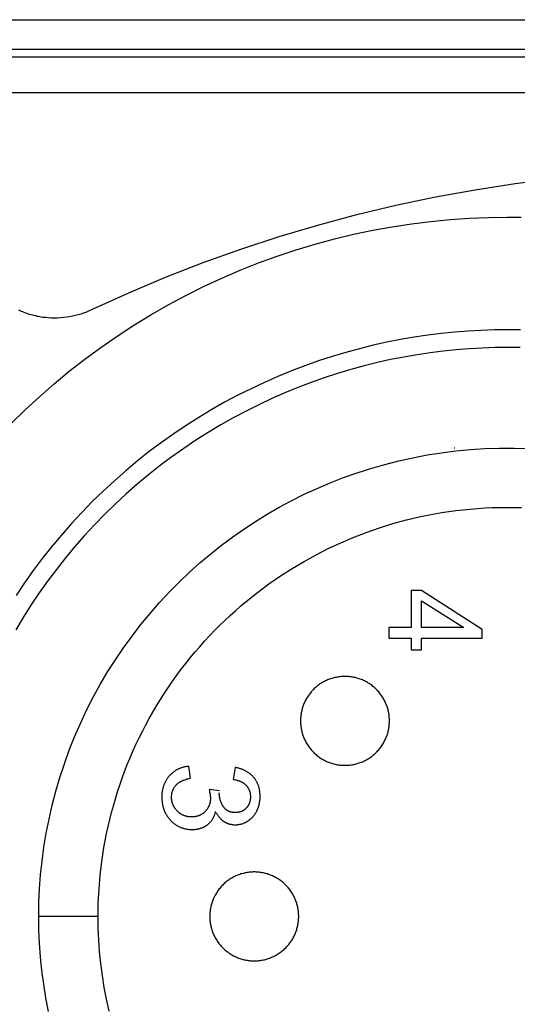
# Model space of a CAD drawing. Header units: millimetres. Extents: x -2637 to -1637, y 678 to 1678.
# Tile 295 of 348: x -2002 to -1994, y 1427 to 1443. Entities that reach past the tile are written whole.
import ezdxf

# ---------------------------------------------------------------- set-up
doc = ezdxf.new("R2010")
doc.units = ezdxf.units.MM
doc.layers.add('Make2D$B.SHOW mini', color=7, linetype='Continuous', true_color=0x000000)

msp = doc.modelspace()

# ---------------------------------------------------------------- linework, layer by layer
at = {"layer": 'Make2D$B.SHOW mini', "color": 18, "lineweight": -3, "true_color": 0x000000}
for points in [[(-2007.717, 1443.289), (-1980.217, 1443.289)], [(-2007.717, 1442.789), (-1980.217, 1442.789)], [(-1980.217, 1442.656), (-2007.717, 1442.656)], [(-1981.017, 1442.056), (-2006.917, 1442.056)], [(-2000.967, 1438.401), (-2000.354, 1438.68), (-1999.732, 1438.943), (-1999.101, 1439.189), (-1998.463, 1439.418), (-1997.818, 1439.63), (-1997.166, 1439.824), (-1996.509, 1440), (-1995.847, 1440.159), (-1995.181, 1440.298), (-1994.512, 1440.419), (-1993.839, 1440.522), (-1993.165, 1440.606), (-1992.491, 1440.671), (-1991.815, 1440.717), (-1991.141, 1440.745), (-1990.467, 1440.754)], [(-2002.338, 1436.473), (-2002.103, 1436.703), (-2001.861, 1436.927), (-2001.612, 1437.145), (-2001.356, 1437.356), (-2001.094, 1437.561), (-2000.825, 1437.759), (-2000.549, 1437.95), (-2000.268, 1438.133), (-1999.981, 1438.308), (-1999.69, 1438.476), (-1999.393, 1438.635), (-1999.091, 1438.785), (-1998.786, 1438.927), (-1998.476, 1439.061), (-1998.164, 1439.185), (-1997.848, 1439.3), (-1997.529, 1439.406), (-1997.209, 1439.502), (-1996.886, 1439.589), (-1996.562, 1439.667), (-1996.237, 1439.736), (-1995.912, 1439.795), (-1995.586, 1439.844), (-1995.26, 1439.885), (-1994.935, 1439.916), (-1994.611, 1439.938), (-1994.288, 1439.952), (-1993.967, 1439.956)], [(-1993.967, 1439.956), (-1993.737, 1439.954)], [(-2002.211, 1438.393), (-2002.189, 1438.382), (-2002.166, 1438.372), (-2002.143, 1438.362), (-2002.12, 1438.353), (-2002.096, 1438.344), (-2002.073, 1438.335), (-2002.049, 1438.327), (-2002.025, 1438.32), (-2002.001, 1438.312), (-2001.977, 1438.306), (-2001.952, 1438.3), (-2001.928, 1438.294), (-2001.903, 1438.288), (-2001.879, 1438.284), (-2001.854, 1438.279), (-2001.829, 1438.275), (-2001.804, 1438.271), (-2001.779, 1438.268), (-2001.754, 1438.266), (-2001.704, 1438.261), (-2001.654, 1438.259), (-2001.604, 1438.258), (-2001.553, 1438.259), (-2001.503, 1438.262), (-2001.453, 1438.266), (-2001.403, 1438.272), (-2001.353, 1438.28), (-2001.304, 1438.289), (-2001.255, 1438.3), (-2001.206, 1438.312), (-2001.158, 1438.326), (-2001.109, 1438.342), (-2001.062, 1438.36), (-2001.038, 1438.369), (-2001.014, 1438.379), (-2000.967, 1438.401)], [(-1993.748, 1438.054), (-1993.967, 1438.056), (-1994.187, 1438.054), (-1994.409, 1438.046), (-1994.632, 1438.034), (-1994.857, 1438.016), (-1995.083, 1437.993), (-1995.311, 1437.964), (-1995.539, 1437.93), (-1995.769, 1437.891), (-1995.999, 1437.845), (-1996.229, 1437.794), (-1996.46, 1437.737), (-1996.691, 1437.674), (-1996.922, 1437.605), (-1997.153, 1437.53), (-1997.382, 1437.448), (-1997.611, 1437.361), (-1997.839, 1437.267), (-1998.066, 1437.168), (-1998.291, 1437.062), (-1998.514, 1436.95), (-1998.736, 1436.832), (-1998.954, 1436.708), (-1999.171, 1436.578), (-1999.385, 1436.442), (-1999.595, 1436.301), (-1999.803, 1436.153), (-2000.007, 1436), (-2000.207, 1435.842), (-2000.404, 1435.678), (-2000.596, 1435.509), (-2000.784, 1435.335), (-2000.968, 1435.156), (-2001.146, 1434.973), (-2001.32, 1434.785), (-2001.489, 1434.592), (-2001.653, 1434.396), (-2001.812, 1434.196), (-2001.965, 1433.992), (-2002.112, 1433.784), (-2002.254, 1433.573)], [(-1993.754, 1437.754), (-1993.967, 1437.756), (-1994.18, 1437.754), (-1994.395, 1437.746), (-1994.612, 1437.734), (-1994.83, 1437.717), (-1995.049, 1437.695), (-1995.27, 1437.667), (-1995.492, 1437.634), (-1995.714, 1437.596), (-1995.937, 1437.552), (-1996.161, 1437.502), (-1996.385, 1437.447), (-1996.609, 1437.385), (-1996.833, 1437.318), (-1997.056, 1437.246), (-1997.279, 1437.167), (-1997.501, 1437.082), (-1997.722, 1436.991), (-1997.942, 1436.895), (-1998.16, 1436.792), (-1998.376, 1436.684), (-1998.591, 1436.569), (-1998.803, 1436.449), (-1999.013, 1436.323), (-1999.22, 1436.191), (-1999.425, 1436.054), (-1999.626, 1435.911), (-1999.824, 1435.763), (-2000.018, 1435.609), (-2000.209, 1435.45), (-2000.395, 1435.286), (-2000.578, 1435.118), (-2000.755, 1434.944), (-2000.929, 1434.766), (-2001.098, 1434.584), (-2001.261, 1434.397), (-2001.42, 1434.207), (-2001.574, 1434.013), (-2001.722, 1433.815), (-2001.865, 1433.614), (-2002.002, 1433.409), (-2002.134, 1433.202), (-2002.26, 1432.992)], [(-2001.871, 1428.156), (-2001.867, 1428.388), (-2001.857, 1428.621), (-2001.84, 1428.856), (-2001.815, 1429.091), (-2001.784, 1429.327), (-2001.745, 1429.562), (-2001.698, 1429.798), (-2001.645, 1430.033), (-2001.583, 1430.268), (-2001.515, 1430.501), (-2001.439, 1430.732), (-2001.356, 1430.962), (-2001.266, 1431.189), (-2001.168, 1431.414), (-2001.064, 1431.636), (-2000.952, 1431.854), (-2000.834, 1432.069), (-2000.709, 1432.281), (-2000.578, 1432.488), (-2000.441, 1432.69), (-2000.298, 1432.888), (-2000.149, 1433.081), (-1999.995, 1433.268), (-1999.835, 1433.451), (-1999.671, 1433.627), (-1999.502, 1433.798), (-1999.329, 1433.963), (-1999.152, 1434.121), (-1998.971, 1434.274), (-1998.787, 1434.42), (-1998.6, 1434.56), (-1998.41, 1434.693), (-1998.216, 1434.82), (-1998.017, 1434.943), (-1997.814, 1435.06), (-1997.605, 1435.172), (-1997.393, 1435.279), (-1997.176, 1435.379), (-1996.955, 1435.473), (-1996.73, 1435.561), (-1996.502, 1435.642), (-1996.271, 1435.716), (-1996.036, 1435.784), (-1995.8, 1435.844), (-1995.561, 1435.897), (-1995.32, 1435.943), (-1995.078, 1435.981), (-1994.835, 1436.012), (-1994.59, 1436.035), (-1994.346, 1436.05), (-1994.101, 1436.058), (-1993.856, 1436.059), (-1993.612, 1436.051)], [(-1994.852, 1436.058), (-1994.867, 1436.056)], [(-1994.365, 1436.096), (-1994.367, 1436.096)], [(-2000.871, 1428.156), (-2000.867, 1428.386), (-2000.855, 1428.618), (-2000.836, 1428.851), (-2000.808, 1429.085), (-2000.772, 1429.32), (-2000.728, 1429.555), (-2000.675, 1429.789), (-2000.645, 1429.907), (-2000.613, 1430.023), (-2000.579, 1430.14), (-2000.543, 1430.256), (-2000.505, 1430.372), (-2000.465, 1430.488), (-2000.423, 1430.603), (-2000.378, 1430.717), (-2000.331, 1430.831), (-2000.283, 1430.944), (-2000.232, 1431.056), (-2000.179, 1431.168), (-2000.124, 1431.279), (-2000.067, 1431.388), (-2000.008, 1431.497), (-1999.948, 1431.605), (-1999.885, 1431.712), (-1999.82, 1431.817), (-1999.753, 1431.921), (-1999.685, 1432.025), (-1999.615, 1432.127), (-1999.543, 1432.227), (-1999.469, 1432.326), (-1999.393, 1432.424), (-1999.316, 1432.52), (-1999.237, 1432.615), (-1999.157, 1432.708), (-1999.075, 1432.8), (-1998.992, 1432.89), (-1998.907, 1432.979), (-1998.821, 1433.065), (-1998.733, 1433.15), (-1998.644, 1433.234), (-1998.554, 1433.315), (-1998.463, 1433.395), (-1998.371, 1433.473), (-1998.183, 1433.623), (-1997.991, 1433.766), (-1997.795, 1433.901), (-1997.597, 1434.028), (-1997.396, 1434.148), (-1997.193, 1434.26), (-1996.988, 1434.364), (-1996.779, 1434.461), (-1996.566, 1434.552), (-1996.348, 1434.636), (-1996.125, 1434.714), (-1995.898, 1434.784), (-1995.667, 1434.847), (-1995.433, 1434.902), (-1995.315, 1434.927), (-1995.196, 1434.949), (-1995.076, 1434.97), (-1994.956, 1434.988), (-1994.835, 1435.005), (-1994.713, 1435.019), (-1994.591, 1435.031), (-1994.469, 1435.041), (-1994.346, 1435.049), (-1994.223, 1435.055), (-1994.1, 1435.058), (-1993.977, 1435.059), (-1993.853, 1435.059), (-1993.73, 1435.055)], [(-1995.414, 1433.656), (-1995.591, 1433.656)], [(-1995.591, 1433.656), (-1995.591, 1433.029)], [(-1994.395, 1432.996), (-1995.414, 1433.656)], [(-1995.414, 1433.481), (-1994.705, 1433.029)], [(-1995.414, 1433.029), (-1995.414, 1433.481)], [(-1995.591, 1433.029), (-1995.967, 1433.029)], [(-1995.967, 1433.029), (-1995.967, 1432.851)], [(-1994.705, 1433.029), (-1995.414, 1433.029)], [(-1994.395, 1432.851), (-1994.395, 1432.996)], [(-1995.967, 1432.851), (-1995.591, 1432.851)], [(-1995.591, 1432.851), (-1995.591, 1432.656)], [(-1995.414, 1432.656), (-1995.414, 1432.851)], [(-1995.414, 1432.851), (-1994.395, 1432.851)], [(-1995.591, 1432.656), (-1995.414, 1432.656)], [(-1995.957, 1431.456), (-1995.957, 1431.473), (-1995.958, 1431.489), (-1995.959, 1431.506), (-1995.96, 1431.523), (-1995.962, 1431.541), (-1995.964, 1431.558), (-1995.967, 1431.575), (-1995.97, 1431.592), (-1995.973, 1431.61), (-1995.977, 1431.627), (-1995.981, 1431.645), (-1995.986, 1431.662), (-1995.991, 1431.68), (-1995.997, 1431.697), (-1996.003, 1431.715), (-1996.01, 1431.732), (-1996.017, 1431.749), (-1996.025, 1431.767), (-1996.033, 1431.784), (-1996.041, 1431.8), (-1996.05, 1431.817), (-1996.059, 1431.834), (-1996.069, 1431.85), (-1996.08, 1431.866), (-1996.09, 1431.882), (-1996.101, 1431.898), (-1996.113, 1431.914), (-1996.125, 1431.929), (-1996.137, 1431.944), (-1996.15, 1431.958), (-1996.163, 1431.972), (-1996.177, 1431.986), (-1996.191, 1432), (-1996.205, 1432.013), (-1996.22, 1432.026), (-1996.235, 1432.038), (-1996.25, 1432.05), (-1996.265, 1432.062), (-1996.281, 1432.073), (-1996.297, 1432.084), (-1996.313, 1432.094), (-1996.329, 1432.104), (-1996.346, 1432.113), (-1996.363, 1432.122), (-1996.38, 1432.131), (-1996.397, 1432.139), (-1996.414, 1432.146), (-1996.431, 1432.153), (-1996.449, 1432.16), (-1996.466, 1432.166), (-1996.483, 1432.172), (-1996.501, 1432.177), (-1996.518, 1432.182), (-1996.536, 1432.186), (-1996.553, 1432.19), (-1996.571, 1432.193), (-1996.588, 1432.196), (-1996.605, 1432.199), (-1996.623, 1432.201), (-1996.64, 1432.203), (-1996.657, 1432.204), (-1996.674, 1432.205), (-1996.691, 1432.206), (-1996.707, 1432.206), (-1996.724, 1432.206), (-1996.741, 1432.205), (-1996.758, 1432.204), (-1996.775, 1432.203), (-1996.792, 1432.201), (-1996.809, 1432.199), (-1996.826, 1432.196), (-1996.844, 1432.193), (-1996.861, 1432.19), (-1996.879, 1432.186), (-1996.896, 1432.182), (-1996.914, 1432.177), (-1996.931, 1432.172), (-1996.949, 1432.166), (-1996.966, 1432.16), (-1996.983, 1432.153), (-1997.001, 1432.146), (-1997.018, 1432.139), (-1997.035, 1432.131), (-1997.052, 1432.122), (-1997.068, 1432.113), (-1997.085, 1432.104), (-1997.101, 1432.094), (-1997.118, 1432.084), (-1997.134, 1432.073), (-1997.149, 1432.062), (-1997.165, 1432.05), (-1997.18, 1432.038), (-1997.195, 1432.026), (-1997.209, 1432.013), (-1997.224, 1432), (-1997.238, 1431.986), (-1997.251, 1431.972), (-1997.264, 1431.958), (-1997.277, 1431.944), (-1997.29, 1431.929), (-1997.302, 1431.914), (-1997.313, 1431.898), (-1997.324, 1431.882), (-1997.335, 1431.866), (-1997.345, 1431.85), (-1997.355, 1431.834), (-1997.365, 1431.817), (-1997.373, 1431.8), (-1997.382, 1431.784), (-1997.39, 1431.767), (-1997.398, 1431.749), (-1997.405, 1431.732), (-1997.411, 1431.715), (-1997.417, 1431.697), (-1997.423, 1431.68), (-1997.428, 1431.662), (-1997.433, 1431.645), (-1997.437, 1431.627), (-1997.441, 1431.61), (-1997.445, 1431.592), (-1997.448, 1431.575), (-1997.45, 1431.558), (-1997.452, 1431.541), (-1997.454, 1431.523), (-1997.456, 1431.506), (-1997.457, 1431.489), (-1997.457, 1431.473), (-1997.457, 1431.456)], [(-1997.457, 1431.456), (-1997.457, 1431.439), (-1997.457, 1431.423), (-1997.456, 1431.406), (-1997.454, 1431.389), (-1997.452, 1431.371), (-1997.45, 1431.354), (-1997.448, 1431.337), (-1997.445, 1431.32), (-1997.441, 1431.302), (-1997.437, 1431.285), (-1997.433, 1431.267), (-1997.428, 1431.25), (-1997.423, 1431.232), (-1997.417, 1431.215), (-1997.411, 1431.197), (-1997.405, 1431.18), (-1997.398, 1431.163), (-1997.39, 1431.146), (-1997.382, 1431.128), (-1997.373, 1431.112), (-1997.365, 1431.095), (-1997.355, 1431.078), (-1997.345, 1431.062), (-1997.335, 1431.046), (-1997.324, 1431.03), (-1997.313, 1431.014), (-1997.302, 1430.998), (-1997.29, 1430.983), (-1997.277, 1430.968), (-1997.264, 1430.954), (-1997.251, 1430.94), (-1997.238, 1430.926), (-1997.224, 1430.912), (-1997.209, 1430.899), (-1997.195, 1430.886), (-1997.18, 1430.874), (-1997.165, 1430.862), (-1997.149, 1430.85), (-1997.134, 1430.839), (-1997.118, 1430.828), (-1997.101, 1430.818), (-1997.085, 1430.808), (-1997.068, 1430.799), (-1997.052, 1430.79), (-1997.035, 1430.781), (-1997.018, 1430.773), (-1997.001, 1430.766), (-1996.983, 1430.759), (-1996.966, 1430.752), (-1996.949, 1430.746), (-1996.931, 1430.74), (-1996.914, 1430.735), (-1996.896, 1430.73), (-1996.879, 1430.726), (-1996.861, 1430.722), (-1996.844, 1430.719), (-1996.826, 1430.716), (-1996.809, 1430.713), (-1996.792, 1430.711), (-1996.775, 1430.709), (-1996.758, 1430.708), (-1996.741, 1430.707), (-1996.724, 1430.706), (-1996.707, 1430.706), (-1996.691, 1430.706), (-1996.674, 1430.707), (-1996.657, 1430.708), (-1996.64, 1430.709), (-1996.623, 1430.711), (-1996.605, 1430.713), (-1996.588, 1430.716), (-1996.571, 1430.719), (-1996.553, 1430.722), (-1996.536, 1430.726), (-1996.518, 1430.73), (-1996.501, 1430.735), (-1996.483, 1430.74), (-1996.466, 1430.746), (-1996.449, 1430.752), (-1996.431, 1430.759), (-1996.414, 1430.766), (-1996.397, 1430.773), (-1996.38, 1430.781), (-1996.363, 1430.79), (-1996.346, 1430.799), (-1996.329, 1430.808), (-1996.313, 1430.818), (-1996.297, 1430.828), (-1996.281, 1430.839), (-1996.265, 1430.85), (-1996.25, 1430.862), (-1996.235, 1430.874), (-1996.22, 1430.886), (-1996.205, 1430.899), (-1996.191, 1430.912), (-1996.177, 1430.926), (-1996.163, 1430.94), (-1996.15, 1430.954), (-1996.137, 1430.968), (-1996.125, 1430.983), (-1996.113, 1430.998), (-1996.101, 1431.014), (-1996.09, 1431.03), (-1996.08, 1431.046), (-1996.069, 1431.062), (-1996.059, 1431.078), (-1996.05, 1431.095), (-1996.041, 1431.112), (-1996.033, 1431.128), (-1996.025, 1431.146), (-1996.017, 1431.163), (-1996.01, 1431.18), (-1996.003, 1431.197), (-1995.997, 1431.215), (-1995.991, 1431.232), (-1995.986, 1431.25), (-1995.981, 1431.267), (-1995.977, 1431.285), (-1995.973, 1431.302), (-1995.97, 1431.32), (-1995.967, 1431.337), (-1995.964, 1431.354), (-1995.962, 1431.371), (-1995.96, 1431.389), (-1995.959, 1431.406), (-1995.958, 1431.423), (-1995.957, 1431.439), (-1995.957, 1431.456)], [(-1999.339, 1430.689), (-1999.351, 1430.688), (-1999.364, 1430.686), (-1999.376, 1430.685), (-1999.388, 1430.683), (-1999.4, 1430.68), (-1999.412, 1430.678), (-1999.424, 1430.675), (-1999.435, 1430.672), (-1999.447, 1430.669), (-1999.458, 1430.665), (-1999.469, 1430.661), (-1999.48, 1430.657), (-1999.491, 1430.653), (-1999.502, 1430.649), (-1999.512, 1430.644), (-1999.522, 1430.639), (-1999.533, 1430.634), (-1999.543, 1430.628), (-1999.553, 1430.623), (-1999.563, 1430.617), (-1999.572, 1430.611), (-1999.582, 1430.604), (-1999.591, 1430.598), (-1999.6, 1430.591), (-1999.609, 1430.584), (-1999.618, 1430.576), (-1999.627, 1430.569), (-1999.636, 1430.561), (-1999.644, 1430.553), (-1999.653, 1430.545), (-1999.661, 1430.536), (-1999.669, 1430.528)], [(-1999.312, 1430.489), (-1999.339, 1430.689)], [(-1998.879, 1429.909), (-1998.873, 1429.897), (-1998.867, 1429.885), (-1998.86, 1429.874), (-1998.853, 1429.863), (-1998.845, 1429.852), (-1998.838, 1429.842), (-1998.83, 1429.832), (-1998.822, 1429.823), (-1998.814, 1429.813), (-1998.805, 1429.805), (-1998.797, 1429.796), (-1998.788, 1429.788), (-1998.779, 1429.78), (-1998.774, 1429.777), (-1998.77, 1429.773), (-1998.765, 1429.769), (-1998.76, 1429.766), (-1998.755, 1429.763), (-1998.751, 1429.759), (-1998.745, 1429.756), (-1998.74, 1429.752), (-1998.734, 1429.749), (-1998.729, 1429.746), (-1998.723, 1429.743), (-1998.718, 1429.74), (-1998.712, 1429.737), (-1998.706, 1429.735), (-1998.701, 1429.732), (-1998.695, 1429.73), (-1998.689, 1429.727), (-1998.683, 1429.725), (-1998.677, 1429.723), (-1998.671, 1429.721), (-1998.665, 1429.719), (-1998.659, 1429.717), (-1998.653, 1429.715), (-1998.647, 1429.714), (-1998.641, 1429.712), (-1998.635, 1429.711), (-1998.629, 1429.71), (-1998.622, 1429.708), (-1998.616, 1429.707), (-1998.61, 1429.706), (-1998.597, 1429.705), (-1998.585, 1429.704), (-1998.572, 1429.703), (-1998.559, 1429.703), (-1998.552, 1429.703), (-1998.546, 1429.703), (-1998.539, 1429.703), (-1998.532, 1429.703), (-1998.525, 1429.704), (-1998.519, 1429.705), (-1998.505, 1429.706), (-1998.492, 1429.708), (-1998.478, 1429.711), (-1998.465, 1429.714), (-1998.452, 1429.717), (-1998.438, 1429.721), (-1998.425, 1429.726), (-1998.412, 1429.73), (-1998.399, 1429.736), (-1998.393, 1429.739), (-1998.387, 1429.742), (-1998.38, 1429.745), (-1998.374, 1429.748), (-1998.368, 1429.751), (-1998.362, 1429.755), (-1998.356, 1429.758), (-1998.35, 1429.762), (-1998.344, 1429.766), (-1998.338, 1429.769), (-1998.332, 1429.773), (-1998.326, 1429.778), (-1998.32, 1429.782), (-1998.315, 1429.786), (-1998.309, 1429.791), (-1998.304, 1429.795), (-1998.293, 1429.804), (-1998.282, 1429.814), (-1998.272, 1429.824), (-1998.262, 1429.835), (-1998.252, 1429.846), (-1998.243, 1429.858), (-1998.234, 1429.869), (-1998.225, 1429.881), (-1998.217, 1429.894), (-1998.209, 1429.907), (-1998.201, 1429.92), (-1998.194, 1429.933), (-1998.187, 1429.947), (-1998.181, 1429.962), (-1998.175, 1429.976), (-1998.17, 1429.991), (-1998.165, 1430.006), (-1998.16, 1430.021), (-1998.156, 1430.036), (-1998.152, 1430.052), (-1998.149, 1430.067), (-1998.146, 1430.083), (-1998.143, 1430.099), (-1998.141, 1430.115), (-1998.139, 1430.131), (-1998.138, 1430.147), (-1998.138, 1430.163), (-1998.137, 1430.179), (-1998.137, 1430.191), (-1998.137, 1430.202), (-1998.138, 1430.214), (-1998.139, 1430.225), (-1998.14, 1430.237), (-1998.141, 1430.248), (-1998.142, 1430.259), (-1998.144, 1430.271), (-1998.146, 1430.282), (-1998.148, 1430.293), (-1998.15, 1430.304), (-1998.152, 1430.315), (-1998.155, 1430.325), (-1998.158, 1430.336), (-1998.161, 1430.346), (-1998.165, 1430.357), (-1998.168, 1430.367), (-1998.172, 1430.377), (-1998.176, 1430.387), (-1998.18, 1430.397), (-1998.185, 1430.406), (-1998.189, 1430.416), (-1998.194, 1430.425), (-1998.199, 1430.435), (-1998.205, 1430.444), (-1998.21, 1430.452), (-1998.216, 1430.461), (-1998.222, 1430.47), (-1998.228, 1430.478), (-1998.234, 1430.487), (-1998.241, 1430.495), (-1998.247, 1430.503), (-1998.254, 1430.511), (-1998.261, 1430.518), (-1998.268, 1430.526), (-1998.276, 1430.533), (-1998.283, 1430.54), (-1998.291, 1430.547), (-1998.299, 1430.554), (-1998.308, 1430.561), (-1998.316, 1430.567), (-1998.324, 1430.574), (-1998.333, 1430.58), (-1998.342, 1430.586), (-1998.351, 1430.592), (-1998.361, 1430.598), (-1998.37, 1430.603), (-1998.38, 1430.609), (-1998.389, 1430.614), (-1998.4, 1430.619), (-1998.41, 1430.623), (-1998.42, 1430.628), (-1998.431, 1430.633), (-1998.441, 1430.637), (-1998.452, 1430.641), (-1998.463, 1430.645), (-1998.475, 1430.649), (-1998.486, 1430.652), (-1998.497, 1430.656), (-1998.509, 1430.659), (-1998.521, 1430.662), (-1998.533, 1430.664), (-1998.545, 1430.667), (-1998.558, 1430.669)], [(-1998.558, 1430.669), (-1998.594, 1430.469)], [(-1999.669, 1430.528), (-1999.677, 1430.519), (-1999.684, 1430.51), (-1999.692, 1430.501), (-1999.699, 1430.491), (-1999.705, 1430.482), (-1999.712, 1430.472), (-1999.718, 1430.462), (-1999.724, 1430.452), (-1999.73, 1430.442), (-1999.736, 1430.432), (-1999.741, 1430.422), (-1999.746, 1430.411), (-1999.751, 1430.401), (-1999.756, 1430.39), (-1999.76, 1430.379), (-1999.764, 1430.368), (-1999.768, 1430.356), (-1999.772, 1430.345), (-1999.775, 1430.333), (-1999.778, 1430.321), (-1999.781, 1430.31), (-1999.783, 1430.297), (-1999.786, 1430.285), (-1999.788, 1430.273), (-1999.79, 1430.261), (-1999.791, 1430.248), (-1999.793, 1430.236), (-1999.794, 1430.223), (-1999.795, 1430.21), (-1999.795, 1430.197), (-1999.796, 1430.184), (-1999.796, 1430.171), (-1999.796, 1430.157), (-1999.795, 1430.143), (-1999.795, 1430.128), (-1999.794, 1430.114), (-1999.792, 1430.1), (-1999.791, 1430.086), (-1999.789, 1430.072), (-1999.787, 1430.058), (-1999.784, 1430.044), (-1999.782, 1430.031), (-1999.779, 1430.018), (-1999.775, 1430.005), (-1999.772, 1429.992), (-1999.768, 1429.979), (-1999.764, 1429.967), (-1999.759, 1429.954), (-1999.754, 1429.942), (-1999.749, 1429.93), (-1999.743, 1429.918), (-1999.738, 1429.906), (-1999.732, 1429.894), (-1999.725, 1429.883), (-1999.719, 1429.872), (-1999.712, 1429.86), (-1999.705, 1429.849), (-1999.697, 1429.839), (-1999.69, 1429.828), (-1999.682, 1429.818), (-1999.674, 1429.807), (-1999.665, 1429.797), (-1999.657, 1429.788), (-1999.648, 1429.778), (-1999.639, 1429.769), (-1999.63, 1429.76), (-1999.621, 1429.751), (-1999.611, 1429.742), (-1999.602, 1429.734), (-1999.592, 1429.726), (-1999.582, 1429.718), (-1999.572, 1429.711), (-1999.561, 1429.704), (-1999.551, 1429.697), (-1999.54, 1429.69), (-1999.529, 1429.684), (-1999.518, 1429.678), (-1999.507, 1429.672), (-1999.496, 1429.666), (-1999.484, 1429.661), (-1999.473, 1429.657), (-1999.461, 1429.652), (-1999.449, 1429.648), (-1999.437, 1429.644), (-1999.425, 1429.641), (-1999.413, 1429.638), (-1999.4, 1429.635), (-1999.388, 1429.632), (-1999.376, 1429.63), (-1999.363, 1429.628), (-1999.351, 1429.626), (-1999.338, 1429.625), (-1999.326, 1429.624), (-1999.313, 1429.623), (-1999.3, 1429.623), (-1999.288, 1429.623), (-1999.269, 1429.623), (-1999.25, 1429.624), (-1999.232, 1429.625), (-1999.223, 1429.626), (-1999.214, 1429.628), (-1999.205, 1429.629), (-1999.196, 1429.63), (-1999.187, 1429.632), (-1999.178, 1429.634), (-1999.169, 1429.636), (-1999.161, 1429.638), (-1999.152, 1429.64), (-1999.144, 1429.643), (-1999.135, 1429.645), (-1999.127, 1429.648), (-1999.119, 1429.651), (-1999.111, 1429.654), (-1999.104, 1429.657), (-1999.096, 1429.661), (-1999.088, 1429.664), (-1999.081, 1429.668), (-1999.074, 1429.672), (-1999.066, 1429.676), (-1999.059, 1429.68), (-1999.052, 1429.684), (-1999.046, 1429.689), (-1999.039, 1429.693), (-1999.032, 1429.698), (-1999.026, 1429.703), (-1999.02, 1429.708), (-1999.013, 1429.713), (-1999.007, 1429.718), (-1999.001, 1429.723), (-1998.996, 1429.729), (-1998.99, 1429.734), (-1998.984, 1429.74), (-1998.979, 1429.746), (-1998.973, 1429.752), (-1998.968, 1429.758), (-1998.963, 1429.765), (-1998.958, 1429.771), (-1998.953, 1429.778), (-1998.949, 1429.784), (-1998.944, 1429.791), (-1998.94, 1429.798), (-1998.935, 1429.805), (-1998.931, 1429.813), (-1998.927, 1429.82), (-1998.923, 1429.827), (-1998.92, 1429.835), (-1998.916, 1429.843), (-1998.913, 1429.851), (-1998.909, 1429.859), (-1998.906, 1429.867), (-1998.903, 1429.875), (-1998.9, 1429.883), (-1998.898, 1429.892), (-1998.895, 1429.9), (-1998.892, 1429.909), (-1998.89, 1429.918), (-1998.888, 1429.927)], [(-1998.999, 1430.295), (-1998.994, 1430.274), (-1998.989, 1430.255), (-1998.985, 1430.236), (-1998.982, 1430.218), (-1998.98, 1430.201), (-1998.978, 1430.184), (-1998.977, 1430.169), (-1998.977, 1430.161), (-1998.977, 1430.154), (-1998.976, 1430.145), (-1998.977, 1430.136), (-1998.977, 1430.127), (-1998.977, 1430.119), (-1998.978, 1430.11), (-1998.979, 1430.102), (-1998.98, 1430.094), (-1998.982, 1430.086), (-1998.983, 1430.078), (-1998.985, 1430.071), (-1998.987, 1430.063), (-1998.989, 1430.056), (-1998.991, 1430.048), (-1998.993, 1430.041), (-1998.996, 1430.034), (-1998.999, 1430.027), (-1999.002, 1430.02), (-1999.005, 1430.013), (-1999.008, 1430.006), (-1999.012, 1429.999), (-1999.016, 1429.992), (-1999.019, 1429.986), (-1999.023, 1429.979), (-1999.027, 1429.973), (-1999.032, 1429.966), (-1999.036, 1429.96), (-1999.041, 1429.954), (-1999.046, 1429.948), (-1999.05, 1429.942), (-1999.055, 1429.936), (-1999.061, 1429.93), (-1999.066, 1429.925), (-1999.071, 1429.919), (-1999.077, 1429.914), (-1999.082, 1429.909), (-1999.088, 1429.904), (-1999.094, 1429.899), (-1999.1, 1429.895), (-1999.106, 1429.89), (-1999.113, 1429.886), (-1999.119, 1429.882), (-1999.126, 1429.878), (-1999.132, 1429.874), (-1999.139, 1429.87), (-1999.146, 1429.867), (-1999.153, 1429.863), (-1999.16, 1429.86), (-1999.167, 1429.857), (-1999.174, 1429.854), (-1999.182, 1429.852), (-1999.189, 1429.85), (-1999.197, 1429.847), (-1999.204, 1429.845), (-1999.212, 1429.843), (-1999.22, 1429.842), (-1999.228, 1429.84), (-1999.236, 1429.839), (-1999.244, 1429.838), (-1999.252, 1429.837), (-1999.26, 1429.836), (-1999.268, 1429.836), (-1999.276, 1429.835), (-1999.284, 1429.835), (-1999.292, 1429.835), (-1999.301, 1429.835), (-1999.309, 1429.835), (-1999.318, 1429.836), (-1999.326, 1429.836), (-1999.335, 1429.837), (-1999.343, 1429.838), (-1999.352, 1429.839), (-1999.36, 1429.841), (-1999.368, 1429.842), (-1999.377, 1429.844), (-1999.385, 1429.846), (-1999.393, 1429.848), (-1999.401, 1429.851), (-1999.409, 1429.853), (-1999.417, 1429.856), (-1999.424, 1429.859), (-1999.432, 1429.862), (-1999.44, 1429.866), (-1999.447, 1429.869), (-1999.455, 1429.873), (-1999.462, 1429.877), (-1999.469, 1429.881), (-1999.476, 1429.886), (-1999.483, 1429.89), (-1999.49, 1429.895), (-1999.496, 1429.9), (-1999.503, 1429.905), (-1999.509, 1429.91), (-1999.515, 1429.915), (-1999.522, 1429.921), (-1999.528, 1429.926), (-1999.533, 1429.932), (-1999.539, 1429.938), (-1999.545, 1429.944), (-1999.55, 1429.95), (-1999.556, 1429.956), (-1999.561, 1429.963), (-1999.566, 1429.969), (-1999.571, 1429.976), (-1999.576, 1429.982), (-1999.58, 1429.989), (-1999.584, 1429.996), (-1999.589, 1430.003), (-1999.593, 1430.01), (-1999.596, 1430.018), (-1999.6, 1430.025), (-1999.603, 1430.033), (-1999.607, 1430.04), (-1999.61, 1430.048), (-1999.613, 1430.056), (-1999.615, 1430.063), (-1999.618, 1430.071), (-1999.62, 1430.079), (-1999.622, 1430.087), (-1999.624, 1430.096), (-1999.625, 1430.104), (-1999.627, 1430.112), (-1999.628, 1430.12), (-1999.629, 1430.128), (-1999.63, 1430.137), (-1999.63, 1430.145), (-1999.631, 1430.153), (-1999.631, 1430.162), (-1999.631, 1430.17), (-1999.631, 1430.177), (-1999.631, 1430.184), (-1999.63, 1430.191), (-1999.63, 1430.199), (-1999.629, 1430.206), (-1999.628, 1430.213), (-1999.627, 1430.22), (-1999.626, 1430.227), (-1999.625, 1430.233), (-1999.624, 1430.24), (-1999.622, 1430.247), (-1999.62, 1430.254), (-1999.619, 1430.261), (-1999.617, 1430.267), (-1999.615, 1430.274), (-1999.612, 1430.28), (-1999.61, 1430.287), (-1999.607, 1430.293), (-1999.605, 1430.299), (-1999.602, 1430.305), (-1999.599, 1430.311), (-1999.596, 1430.317), (-1999.593, 1430.323), (-1999.589, 1430.329), (-1999.586, 1430.334), (-1999.582, 1430.34), (-1999.578, 1430.346), (-1999.574, 1430.351), (-1999.57, 1430.356), (-1999.566, 1430.362), (-1999.561, 1430.367), (-1999.556, 1430.372), (-1999.551, 1430.377), (-1999.546, 1430.382), (-1999.541, 1430.387), (-1999.536, 1430.392), (-1999.53, 1430.396), (-1999.524, 1430.401), (-1999.519, 1430.405), (-1999.512, 1430.41), (-1999.506, 1430.414), (-1999.5, 1430.419), (-1999.493, 1430.423), (-1999.486, 1430.427), (-1999.479, 1430.431), (-1999.472, 1430.435), (-1999.465, 1430.439), (-1999.457, 1430.442), (-1999.45, 1430.446), (-1999.442, 1430.45), (-1999.434, 1430.453), (-1999.426, 1430.456), (-1999.408, 1430.463), (-1999.391, 1430.469), (-1999.372, 1430.475), (-1999.353, 1430.48), (-1999.333, 1430.485), (-1999.312, 1430.489)], [(-1998.594, 1430.469), (-1998.576, 1430.466), (-1998.558, 1430.463), (-1998.541, 1430.459), (-1998.525, 1430.454), (-1998.517, 1430.452), (-1998.509, 1430.45), (-1998.502, 1430.447), (-1998.494, 1430.444), (-1998.487, 1430.442), (-1998.48, 1430.439), (-1998.473, 1430.436), (-1998.466, 1430.433), (-1998.459, 1430.429), (-1998.452, 1430.426), (-1998.446, 1430.423), (-1998.439, 1430.419), (-1998.433, 1430.416), (-1998.427, 1430.412), (-1998.421, 1430.408), (-1998.415, 1430.404), (-1998.41, 1430.4), (-1998.404, 1430.396), (-1998.399, 1430.392), (-1998.394, 1430.387), (-1998.389, 1430.383), (-1998.384, 1430.379), (-1998.379, 1430.374), (-1998.374, 1430.369), (-1998.37, 1430.365), (-1998.365, 1430.36), (-1998.361, 1430.355), (-1998.357, 1430.35), (-1998.353, 1430.345), (-1998.349, 1430.339), (-1998.346, 1430.334), (-1998.342, 1430.328), (-1998.339, 1430.323), (-1998.336, 1430.317), (-1998.333, 1430.312), (-1998.33, 1430.306), (-1998.327, 1430.3), (-1998.324, 1430.294), (-1998.322, 1430.288), (-1998.319, 1430.282), (-1998.317, 1430.276), (-1998.315, 1430.269), (-1998.313, 1430.263), (-1998.311, 1430.256), (-1998.31, 1430.25), (-1998.308, 1430.243), (-1998.307, 1430.236), (-1998.306, 1430.23), (-1998.305, 1430.223), (-1998.304, 1430.216), (-1998.303, 1430.209), (-1998.302, 1430.202), (-1998.302, 1430.196), (-1998.302, 1430.189), (-1998.301, 1430.182), (-1998.301, 1430.175), (-1998.301, 1430.168), (-1998.301, 1430.161), (-1998.302, 1430.154), (-1998.302, 1430.147), (-1998.303, 1430.14), (-1998.304, 1430.133), (-1998.304, 1430.126), (-1998.306, 1430.12), (-1998.307, 1430.113), (-1998.308, 1430.106), (-1998.31, 1430.1), (-1998.311, 1430.093), (-1998.313, 1430.087), (-1998.315, 1430.08), (-1998.317, 1430.074), (-1998.319, 1430.068), (-1998.321, 1430.062), (-1998.324, 1430.056), (-1998.327, 1430.05), (-1998.329, 1430.044), (-1998.332, 1430.038), (-1998.335, 1430.033), (-1998.339, 1430.027), (-1998.342, 1430.022), (-1998.346, 1430.017), (-1998.349, 1430.012), (-1998.353, 1430.006), (-1998.357, 1430.001), (-1998.361, 1429.997), (-1998.365, 1429.992), (-1998.369, 1429.987), (-1998.373, 1429.983), (-1998.377, 1429.978), (-1998.382, 1429.974), (-1998.386, 1429.97), (-1998.391, 1429.966), (-1998.396, 1429.962), (-1998.401, 1429.958), (-1998.406, 1429.954), (-1998.411, 1429.95), (-1998.416, 1429.947), (-1998.421, 1429.944), (-1998.426, 1429.94), (-1998.432, 1429.937), (-1998.437, 1429.935), (-1998.443, 1429.932), (-1998.449, 1429.929), (-1998.454, 1429.927), (-1998.46, 1429.924), (-1998.466, 1429.922), (-1998.472, 1429.92), (-1998.478, 1429.919), (-1998.485, 1429.917), (-1998.491, 1429.915), (-1998.497, 1429.914), (-1998.503, 1429.913), (-1998.51, 1429.912), (-1998.516, 1429.911), (-1998.522, 1429.91), (-1998.529, 1429.909), (-1998.535, 1429.909), (-1998.542, 1429.908), (-1998.548, 1429.908), (-1998.555, 1429.908), (-1998.563, 1429.908), (-1998.571, 1429.908), (-1998.579, 1429.909), (-1998.587, 1429.909), (-1998.595, 1429.91), (-1998.603, 1429.911), (-1998.61, 1429.913), (-1998.618, 1429.914), (-1998.626, 1429.916), (-1998.633, 1429.918), (-1998.64, 1429.92), (-1998.648, 1429.922), (-1998.655, 1429.925), (-1998.662, 1429.927), (-1998.665, 1429.929), (-1998.669, 1429.93), (-1998.672, 1429.932), (-1998.675, 1429.934), (-1998.679, 1429.935), (-1998.682, 1429.937), (-1998.685, 1429.939), (-1998.688, 1429.941), (-1998.691, 1429.942), (-1998.694, 1429.944), (-1998.697, 1429.946), (-1998.7, 1429.948), (-1998.703, 1429.95), (-1998.706, 1429.953), (-1998.712, 1429.957), (-1998.717, 1429.962), (-1998.722, 1429.966), (-1998.728, 1429.971), (-1998.733, 1429.976), (-1998.737, 1429.982), (-1998.742, 1429.987), (-1998.747, 1429.993), (-1998.751, 1429.998), (-1998.756, 1430.004), (-1998.76, 1430.01), (-1998.764, 1430.016), (-1998.768, 1430.023), (-1998.772, 1430.029), (-1998.775, 1430.035), (-1998.779, 1430.042), (-1998.782, 1430.049), (-1998.786, 1430.055), (-1998.789, 1430.062), (-1998.792, 1430.069), (-1998.795, 1430.076), (-1998.797, 1430.083), (-1998.8, 1430.09), (-1998.803, 1430.097), (-1998.805, 1430.104), (-1998.807, 1430.112), (-1998.809, 1430.119), (-1998.813, 1430.134), (-1998.815, 1430.141), (-1998.817, 1430.148), (-1998.818, 1430.156), (-1998.82, 1430.163), (-1998.821, 1430.171), (-1998.822, 1430.178), (-1998.823, 1430.186), (-1998.824, 1430.193), (-1998.825, 1430.209), (-1998.826, 1430.224), (-1998.826, 1430.24)], [(-1998.824, 1430.273), (-1998.999, 1430.295)], [(-1997.487, 1428.156), (-1997.487, 1428.173), (-1997.488, 1428.189), (-1997.489, 1428.206), (-1997.49, 1428.223), (-1997.492, 1428.241), (-1997.494, 1428.258), (-1997.497, 1428.275), (-1997.5, 1428.292), (-1997.503, 1428.31), (-1997.507, 1428.327), (-1997.511, 1428.345), (-1997.516, 1428.362), (-1997.521, 1428.38), (-1997.527, 1428.397), (-1997.533, 1428.415), (-1997.54, 1428.432), (-1997.547, 1428.449), (-1997.555, 1428.467), (-1997.563, 1428.484), (-1997.571, 1428.5), (-1997.58, 1428.517), (-1997.589, 1428.534), (-1997.599, 1428.55), (-1997.61, 1428.566), (-1997.62, 1428.582), (-1997.631, 1428.598), (-1997.643, 1428.614), (-1997.655, 1428.629), (-1997.667, 1428.644), (-1997.68, 1428.658), (-1997.693, 1428.672), (-1997.707, 1428.686), (-1997.721, 1428.7), (-1997.735, 1428.713), (-1997.75, 1428.726), (-1997.765, 1428.738), (-1997.78, 1428.75), (-1997.795, 1428.762), (-1997.811, 1428.773), (-1997.827, 1428.784), (-1997.843, 1428.794), (-1997.859, 1428.804), (-1997.876, 1428.813), (-1997.893, 1428.822), (-1997.91, 1428.831), (-1997.927, 1428.839), (-1997.944, 1428.846), (-1997.961, 1428.853), (-1997.979, 1428.86), (-1997.996, 1428.866), (-1998.013, 1428.872), (-1998.031, 1428.877), (-1998.048, 1428.882), (-1998.066, 1428.886), (-1998.083, 1428.89), (-1998.101, 1428.893), (-1998.118, 1428.896), (-1998.135, 1428.899), (-1998.153, 1428.901), (-1998.17, 1428.903), (-1998.187, 1428.904), (-1998.204, 1428.905), (-1998.221, 1428.906), (-1998.237, 1428.906), (-1998.254, 1428.906), (-1998.271, 1428.905), (-1998.288, 1428.904), (-1998.305, 1428.903), (-1998.322, 1428.901), (-1998.339, 1428.899), (-1998.356, 1428.896), (-1998.374, 1428.893), (-1998.391, 1428.89), (-1998.409, 1428.886), (-1998.426, 1428.882), (-1998.444, 1428.877), (-1998.461, 1428.872), (-1998.479, 1428.866), (-1998.496, 1428.86), (-1998.513, 1428.853), (-1998.531, 1428.846), (-1998.548, 1428.839), (-1998.565, 1428.831), (-1998.582, 1428.822), (-1998.598, 1428.813), (-1998.615, 1428.804), (-1998.631, 1428.794), (-1998.648, 1428.784), (-1998.664, 1428.773), (-1998.679, 1428.762), (-1998.695, 1428.75), (-1998.71, 1428.738), (-1998.725, 1428.726), (-1998.739, 1428.713), (-1998.754, 1428.7), (-1998.768, 1428.686), (-1998.781, 1428.672), (-1998.794, 1428.658), (-1998.807, 1428.644), (-1998.82, 1428.629), (-1998.832, 1428.614), (-1998.843, 1428.598), (-1998.854, 1428.582), (-1998.865, 1428.566), (-1998.875, 1428.55), (-1998.885, 1428.534), (-1998.895, 1428.517), (-1998.903, 1428.5), (-1998.912, 1428.484), (-1998.92, 1428.467), (-1998.928, 1428.449), (-1998.935, 1428.432), (-1998.941, 1428.415), (-1998.947, 1428.397), (-1998.953, 1428.38), (-1998.958, 1428.362), (-1998.963, 1428.345), (-1998.967, 1428.327), (-1998.971, 1428.31), (-1998.975, 1428.292), (-1998.978, 1428.275), (-1998.98, 1428.258), (-1998.982, 1428.241), (-1998.984, 1428.223), (-1998.986, 1428.206), (-1998.987, 1428.189), (-1998.987, 1428.173), (-1998.987, 1428.156)], [(-2001.707, 1426.554), (-2001.751, 1426.784), (-2001.788, 1427.014), (-2001.818, 1427.244), (-2001.841, 1427.473), (-2001.858, 1427.702), (-2001.868, 1427.93), (-2001.871, 1428.156)], [(-2000.871, 1428.156), (-2001.871, 1428.156)], [(-2000.683, 1426.557), (-2000.727, 1426.757), (-2000.766, 1426.958), (-2000.798, 1427.159), (-2000.825, 1427.359), (-2000.845, 1427.56), (-2000.859, 1427.759), (-2000.868, 1427.958), (-2000.871, 1428.156)], [(-1998.987, 1428.156), (-1998.987, 1428.139), (-1998.987, 1428.123), (-1998.986, 1428.106), (-1998.984, 1428.089), (-1998.982, 1428.071), (-1998.98, 1428.054), (-1998.978, 1428.037), (-1998.975, 1428.02), (-1998.971, 1428.002), (-1998.967, 1427.985), (-1998.963, 1427.967), (-1998.958, 1427.95), (-1998.953, 1427.932), (-1998.947, 1427.915), (-1998.941, 1427.897), (-1998.935, 1427.88), (-1998.928, 1427.863), (-1998.92, 1427.846), (-1998.912, 1427.828), (-1998.903, 1427.812), (-1998.895, 1427.795), (-1998.885, 1427.778), (-1998.875, 1427.762), (-1998.865, 1427.746), (-1998.854, 1427.73), (-1998.843, 1427.714), (-1998.832, 1427.698), (-1998.82, 1427.683), (-1998.807, 1427.668), (-1998.794, 1427.654), (-1998.781, 1427.64), (-1998.768, 1427.626), (-1998.754, 1427.612), (-1998.739, 1427.599), (-1998.725, 1427.586), (-1998.71, 1427.574), (-1998.695, 1427.562), (-1998.679, 1427.55), (-1998.664, 1427.539), (-1998.648, 1427.528), (-1998.631, 1427.518), (-1998.615, 1427.508), (-1998.598, 1427.499), (-1998.582, 1427.49), (-1998.565, 1427.481), (-1998.548, 1427.473), (-1998.531, 1427.466), (-1998.513, 1427.459), (-1998.496, 1427.452), (-1998.479, 1427.446), (-1998.461, 1427.44), (-1998.444, 1427.435), (-1998.426, 1427.43), (-1998.409, 1427.426), (-1998.391, 1427.422), (-1998.374, 1427.419), (-1998.356, 1427.416), (-1998.339, 1427.413), (-1998.322, 1427.411), (-1998.305, 1427.409), (-1998.288, 1427.408), (-1998.271, 1427.407), (-1998.254, 1427.406), (-1998.237, 1427.406), (-1998.221, 1427.406), (-1998.204, 1427.407), (-1998.187, 1427.408), (-1998.17, 1427.409), (-1998.153, 1427.411), (-1998.135, 1427.413), (-1998.118, 1427.416), (-1998.101, 1427.419), (-1998.083, 1427.422), (-1998.066, 1427.426), (-1998.048, 1427.43), (-1998.031, 1427.435), (-1998.013, 1427.44), (-1997.996, 1427.446), (-1997.979, 1427.452), (-1997.961, 1427.459), (-1997.944, 1427.466), (-1997.927, 1427.473), (-1997.91, 1427.481), (-1997.893, 1427.49), (-1997.876, 1427.499), (-1997.859, 1427.508), (-1997.843, 1427.518), (-1997.827, 1427.528), (-1997.811, 1427.539), (-1997.795, 1427.55), (-1997.78, 1427.562), (-1997.765, 1427.574), (-1997.75, 1427.586), (-1997.735, 1427.599), (-1997.721, 1427.612), (-1997.707, 1427.626), (-1997.693, 1427.64), (-1997.68, 1427.654), (-1997.667, 1427.668), (-1997.655, 1427.683), (-1997.643, 1427.698), (-1997.631, 1427.714), (-1997.62, 1427.73), (-1997.61, 1427.746), (-1997.599, 1427.762), (-1997.589, 1427.778), (-1997.58, 1427.795), (-1997.571, 1427.812), (-1997.563, 1427.828), (-1997.555, 1427.846), (-1997.547, 1427.863), (-1997.54, 1427.88), (-1997.533, 1427.897), (-1997.527, 1427.915), (-1997.521, 1427.932), (-1997.516, 1427.95), (-1997.511, 1427.967), (-1997.507, 1427.985), (-1997.503, 1428.002), (-1997.5, 1428.02), (-1997.497, 1428.037), (-1997.494, 1428.054), (-1997.492, 1428.071), (-1997.49, 1428.089), (-1997.489, 1428.106), (-1997.488, 1428.123), (-1997.487, 1428.139), (-1997.487, 1428.156)]]:
    msp.add_lwpolyline(points, dxfattribs=at)

doc.saveas('drawing.dxf')
